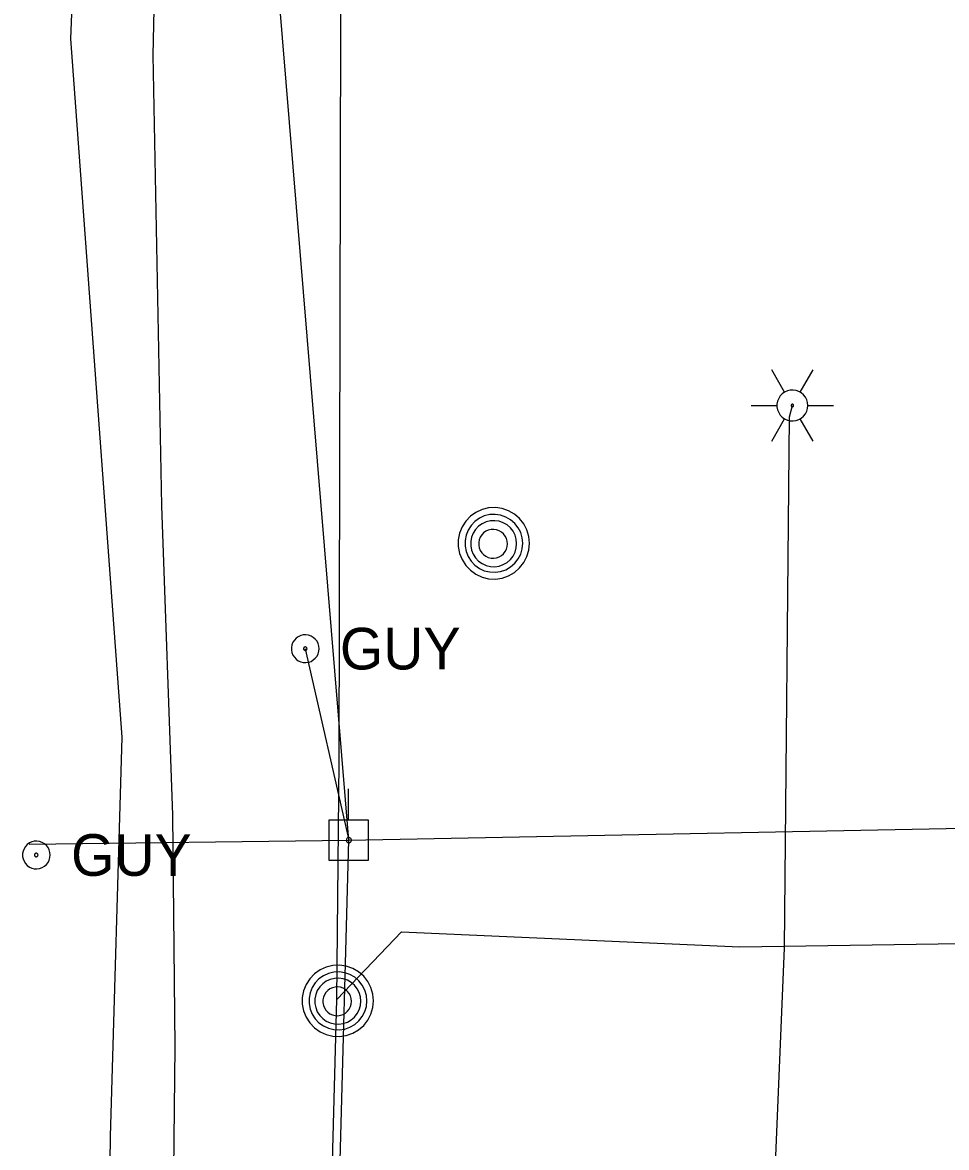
# Model space of a CAD drawing. Extents: x 596028 to 606371, y 330010 to 403088.
# Drawn here: x 602027.4 to 602112.9, y 368441.4 to 368545.3 of the extents above; entities that cross this region are included whole.
import ezdxf

# ---------------------------------------------------------------- set-up
doc = ezdxf.new("R2010")
doc.units = 0
for name, color, linetype in [('E_LTG', 7, 'Continuous'), ('E_UTL_E_UG', 7, 'Continuous'), ('E_UTL_EGuyWire', 7, 'Continuous'), ('E_UTL_EPowerPole', 7, 'Continuous'), ('E_UTL_G_UG', 7, 'Continuous'), ('E_UTL_MH', 7, 'Continuous'), ('E_UTL_Overhead', 7, 'Continuous'), ('E_UTL_T_UG', 7, 'Continuous')]:
    doc.layers.add(name, color=color, linetype=linetype)

msp = doc.modelspace()

# ---------------------------------------------------------------- linework, layer by layer
at = {"layer": 'E_LTG'}
for points in [[(602097.91, 368511.16), (602096.72, 368513.23)], [(602099.34, 368511.16), (602100.53, 368513.23)], [(602100.05, 368509.93), (602100.03, 368510.2), (602099.95, 368510.46), (602099.83, 368510.7), (602099.66, 368510.91), (602099.45, 368511.09), (602099.22, 368511.23), (602098.96, 368511.31), (602098.69, 368511.35), (602098.42, 368511.34), (602098.16, 368511.28), (602097.91, 368511.16), (602097.69, 368511.01), (602097.5, 368510.81), (602097.36, 368510.58), (602097.25, 368510.33), (602097.2, 368510.06), (602097.2, 368509.79), (602097.25, 368509.52), (602097.36, 368509.27), (602097.5, 368509.04), (602097.69, 368508.85), (602097.91, 368508.69), (602098.16, 368508.58), (602098.42, 368508.51), (602098.69, 368508.5), (602098.96, 368508.54), (602099.22, 368508.63), (602099.45, 368508.76), (602099.66, 368508.94), (602099.83, 368509.15), (602099.95, 368509.39), (602100.03, 368509.66), (602100.05, 368509.93)], [(602100.05, 368509.93), (602100.03, 368510.2), (602099.95, 368510.46), (602099.83, 368510.7), (602099.66, 368510.91), (602099.45, 368511.09), (602099.22, 368511.23), (602098.96, 368511.31), (602098.69, 368511.35), (602098.42, 368511.34), (602098.16, 368511.28), (602097.91, 368511.16), (602097.69, 368511.01), (602097.5, 368510.81), (602097.36, 368510.58), (602097.25, 368510.33), (602097.2, 368510.06), (602097.2, 368509.79), (602097.25, 368509.52), (602097.36, 368509.27), (602097.5, 368509.04), (602097.69, 368508.85), (602097.91, 368508.69), (602098.16, 368508.58), (602098.42, 368508.51), (602098.69, 368508.5), (602098.96, 368508.54), (602099.22, 368508.63), (602099.45, 368508.76), (602099.66, 368508.94), (602099.83, 368509.15), (602099.95, 368509.39), (602100.03, 368509.66), (602100.05, 368509.93)], [(602100.05, 368509.93), (602100.03, 368510.2), (602099.95, 368510.46), (602099.83, 368510.7), (602099.66, 368510.91), (602099.45, 368511.09), (602099.22, 368511.23), (602098.96, 368511.31), (602098.69, 368511.35), (602098.42, 368511.34), (602098.16, 368511.28), (602097.91, 368511.16), (602097.69, 368511.01), (602097.5, 368510.81), (602097.36, 368510.58), (602097.25, 368510.33), (602097.2, 368510.06), (602097.2, 368509.79), (602097.25, 368509.52), (602097.36, 368509.27), (602097.5, 368509.04), (602097.69, 368508.85), (602097.91, 368508.69), (602098.16, 368508.58), (602098.42, 368508.51), (602098.69, 368508.5), (602098.96, 368508.54), (602099.22, 368508.63), (602099.45, 368508.76), (602099.66, 368508.94), (602099.83, 368509.15), (602099.95, 368509.39), (602100.03, 368509.66), (602100.05, 368509.93)], [(602094.82, 368509.93), (602097.2, 368509.93)], [(602098.74, 368509.93), (602098.74, 368509.95), (602098.74, 368509.97), (602098.73, 368509.99), (602098.71, 368510.01), (602098.69, 368510.02), (602098.68, 368510.03), (602098.65, 368510.04), (602098.63, 368510.04), (602098.61, 368510.04), (602098.59, 368510.04), (602098.57, 368510.03), (602098.55, 368510.02), (602098.53, 368510), (602098.52, 368509.98), (602098.51, 368509.96), (602098.51, 368509.94), (602098.51, 368509.91), (602098.51, 368509.89), (602098.52, 368509.87), (602098.53, 368509.85), (602098.55, 368509.84), (602098.57, 368509.82), (602098.59, 368509.81), (602098.61, 368509.81), (602098.63, 368509.81), (602098.65, 368509.81), (602098.68, 368509.82), (602098.69, 368509.83), (602098.71, 368509.84), (602098.73, 368509.86), (602098.74, 368509.88), (602098.74, 368509.9), (602098.74, 368509.93)], [(602100.05, 368509.93), (602102.44, 368509.93)], [(602096.72, 368506.63), (602097.91, 368508.69)], [(602100.53, 368506.63), (602099.34, 368508.69)]]:
    msp.add_lwpolyline(points, dxfattribs=at)
at = {"layer": 'E_UTL_E_UG'}
for points in [[(602036.4, 368128.48), (602036.06, 368184.31), (602035.9, 368268.45), (602035.28, 368327.99), (602034.44, 368347.59), (602034.75, 368377.79), (602035.59, 368442.38), (602036.65, 368479.27), (602031.91, 368543.82), (602034.75, 368614.57), (602037.21, 368635.74), (602036.61, 368700.61), (602038.77, 368763.95), (602037.38, 368833.78), (602037.44, 368907.4), (602038.32, 368957.12), (602039.31, 369034.73)], [(602051.83, 368177.97), (602068.77, 368178.91), (602104.94, 368180.11), (602120.47, 368178.71), (602120.23, 368212.78), (602119.65, 368244.52), (602115.82, 368284.06), (602113.38, 368296.56), (602102.86, 368356.74), (602097.49, 368400.22), (602096.43, 368407.67), (602096.43, 368424.31), (602097.91, 368459.79), (602098.36, 368508.89), (602098.63, 368509.93)]]:
    msp.add_lwpolyline(points, dxfattribs=at)
at = {"layer": 'E_UTL_EGuyWire'}
for p in [(602053.59, 368487.45), (602028.05, 368469.39)]:
    msp.add_line(p, (602057.62, 368469.75), dxfattribs=at)
for points in [[(602054.87, 368487.45), (602054.85, 368487.69), (602054.78, 368487.93), (602054.67, 368488.14), (602054.51, 368488.34), (602054.33, 368488.5), (602054.12, 368488.62), (602053.89, 368488.7), (602053.65, 368488.73), (602053.4, 368488.72), (602053.17, 368488.66), (602052.94, 368488.56), (602052.75, 368488.42), (602052.58, 368488.24), (602052.45, 368488.04), (602052.35, 368487.81), (602052.31, 368487.57), (602052.31, 368487.33), (602052.35, 368487.09), (602052.45, 368486.86), (602052.58, 368486.66), (602052.75, 368486.48), (602052.94, 368486.34), (602053.17, 368486.24), (602053.4, 368486.18), (602053.65, 368486.17), (602053.89, 368486.2), (602054.12, 368486.28), (602054.33, 368486.41), (602054.51, 368486.57), (602054.67, 368486.76), (602054.78, 368486.97), (602054.85, 368487.21), (602054.87, 368487.45)], [(602053.75, 368487.45), (602053.74, 368487.48), (602053.73, 368487.51), (602053.72, 368487.54), (602053.7, 368487.56), (602053.68, 368487.58), (602053.65, 368487.6), (602053.62, 368487.61), (602053.59, 368487.61), (602053.56, 368487.61), (602053.53, 368487.6), (602053.51, 368487.59), (602053.48, 368487.57), (602053.46, 368487.55), (602053.44, 368487.52), (602053.43, 368487.5), (602053.43, 368487.47), (602053.43, 368487.44), (602053.43, 368487.41), (602053.44, 368487.38), (602053.46, 368487.35), (602053.48, 368487.33), (602053.51, 368487.31), (602053.53, 368487.3), (602053.56, 368487.29), (602053.59, 368487.29), (602053.62, 368487.3), (602053.65, 368487.31), (602053.68, 368487.32), (602053.7, 368487.34), (602053.72, 368487.36), (602053.73, 368487.39), (602053.74, 368487.42), (602053.75, 368487.45)], [(602030, 368468.39), (602029.98, 368468.63), (602029.91, 368468.86), (602029.8, 368469.08), (602029.65, 368469.27), (602029.46, 368469.43), (602029.25, 368469.55), (602029.02, 368469.63), (602028.78, 368469.67), (602028.53, 368469.66), (602028.3, 368469.6), (602028.08, 368469.5), (602027.88, 368469.35), (602027.71, 368469.18), (602027.58, 368468.97), (602027.49, 368468.75), (602027.44, 368468.51), (602027.44, 368468.26), (602027.49, 368468.02), (602027.58, 368467.8), (602027.71, 368467.59), (602027.88, 368467.42), (602028.08, 368467.27), (602028.3, 368467.17), (602028.53, 368467.11), (602028.78, 368467.1), (602029.02, 368467.14), (602029.25, 368467.22), (602029.46, 368467.34), (602029.65, 368467.5), (602029.8, 368467.69), (602029.91, 368467.91), (602029.98, 368468.14), (602030, 368468.39)], [(602028.88, 368468.39), (602028.87, 368468.42), (602028.87, 368468.44), (602028.85, 368468.47), (602028.83, 368468.5), (602028.81, 368468.52), (602028.78, 368468.53), (602028.75, 368468.54), (602028.72, 368468.55), (602028.69, 368468.54), (602028.66, 368468.54), (602028.64, 368468.52), (602028.61, 368468.51), (602028.59, 368468.48), (602028.57, 368468.46), (602028.56, 368468.43), (602028.56, 368468.4), (602028.56, 368468.37), (602028.56, 368468.34), (602028.57, 368468.31), (602028.59, 368468.29), (602028.61, 368468.26), (602028.64, 368468.25), (602028.66, 368468.23), (602028.69, 368468.23), (602028.72, 368468.22), (602028.75, 368468.23), (602028.78, 368468.24), (602028.81, 368468.25), (602028.83, 368468.27), (602028.85, 368468.3), (602028.87, 368468.33), (602028.87, 368468.35), (602028.88, 368468.39)]]:
    msp.add_lwpolyline(points, dxfattribs=at)
at = {"layer": 'E_UTL_EPowerPole'}
for points in [[(602057.59, 368471.59), (602057.59, 368474.5)], [(602059.43, 368471.59), (602055.75, 368471.59)], [(602055.75, 368471.59), (602055.75, 368467.9)], [(602059.43, 368467.9), (602059.43, 368471.59)], [(602057.86, 368469.75), (602057.86, 368469.8), (602057.84, 368469.84), (602057.82, 368469.88), (602057.8, 368469.92), (602057.76, 368469.95), (602057.72, 368469.97), (602057.68, 368469.98), (602057.63, 368469.99), (602057.59, 368469.99), (602057.54, 368469.98), (602057.5, 368469.96), (602057.47, 368469.93), (602057.44, 368469.9), (602057.41, 368469.86), (602057.39, 368469.82), (602057.39, 368469.77), (602057.39, 368469.73), (602057.39, 368469.68), (602057.41, 368469.64), (602057.44, 368469.6), (602057.47, 368469.57), (602057.5, 368469.55), (602057.54, 368469.53), (602057.59, 368469.52), (602057.63, 368469.51), (602057.68, 368469.52), (602057.72, 368469.54), (602057.76, 368469.56), (602057.8, 368469.59), (602057.82, 368469.62), (602057.84, 368469.66), (602057.86, 368469.71), (602057.86, 368469.75)], [(602055.75, 368467.9), (602059.43, 368467.9)]]:
    msp.add_lwpolyline(points, dxfattribs=at)
at = {"layer": 'E_UTL_G_UG'}
msp.add_lwpolyline([(602038.62, 368144.1), (602037.43, 368146.16), (602036.17, 368148.99), (602037.69, 368183.72), (602038.58, 368226.28), (602038.77, 368256.42), (602039.18, 368272.97), (602039.09, 368287.15), (602039.36, 368292.01), (602039.42, 368304.58), (602040.29, 368328.1), (602040.63, 368347.43), (602040.79, 368356.26), (602041.08, 368382.58), (602041.26, 368422.12), (602041.55, 368450.67), (602041.34, 368472.06), (602040.31, 368500.65), (602039.52, 368542.31), (602040.38, 368581.78)], dxfattribs=at)
at = {"layer": 'E_UTL_MH'}
for points in [[(602074.31, 368497.19), (602074.25, 368497.82), (602074.08, 368498.42), (602073.79, 368498.98), (602073.4, 368499.47), (602072.93, 368499.88), (602072.38, 368500.19), (602071.79, 368500.4), (602071.17, 368500.49), (602070.54, 368500.46), (602069.93, 368500.31), (602069.36, 368500.05), (602068.85, 368499.69), (602068.42, 368499.23), (602068.08, 368498.7), (602067.85, 368498.12), (602067.73, 368497.5), (602067.73, 368496.88), (602067.85, 368496.26), (602068.08, 368495.68), (602068.42, 368495.15), (602068.85, 368494.7), (602069.36, 368494.33), (602069.93, 368494.07), (602070.54, 368493.92), (602071.17, 368493.89), (602071.79, 368493.98), (602072.38, 368494.19), (602072.93, 368494.5), (602073.4, 368494.91), (602073.79, 368495.41), (602074.08, 368495.96), (602074.25, 368496.57), (602074.31, 368497.19)], [(602073.7, 368497.19), (602073.65, 368497.69), (602073.51, 368498.18), (602073.27, 368498.63), (602072.96, 368499.03), (602072.57, 368499.37), (602072.13, 368499.62), (602071.65, 368499.79), (602071.15, 368499.86), (602070.64, 368499.84), (602070.14, 368499.72), (602069.68, 368499.5), (602069.27, 368499.21), (602068.92, 368498.84), (602068.64, 368498.41), (602068.45, 368497.94), (602068.36, 368497.44), (602068.36, 368496.93), (602068.45, 368496.43), (602068.64, 368495.96), (602068.92, 368495.53), (602069.27, 368495.16), (602069.68, 368494.87), (602070.14, 368494.66), (602070.64, 368494.54), (602071.15, 368494.51), (602071.65, 368494.59), (602072.13, 368494.75), (602072.57, 368495.01), (602072.96, 368495.34), (602073.27, 368495.74), (602073.51, 368496.19), (602073.65, 368496.68), (602073.7, 368497.19)], [(602073.13, 368497.16), (602073.1, 368497.56), (602072.98, 368497.95), (602072.8, 368498.31), (602072.55, 368498.63), (602072.24, 368498.89), (602071.89, 368499.09), (602071.51, 368499.23), (602071.11, 368499.28), (602070.7, 368499.27), (602070.31, 368499.17), (602069.94, 368499), (602069.61, 368498.77), (602069.33, 368498.47), (602069.11, 368498.13), (602068.96, 368497.76), (602068.89, 368497.36), (602068.89, 368496.96), (602068.96, 368496.56), (602069.11, 368496.18), (602069.33, 368495.84), (602069.61, 368495.55), (602069.94, 368495.31), (602070.31, 368495.15), (602070.7, 368495.05), (602071.11, 368495.03), (602071.51, 368495.09), (602071.89, 368495.22), (602072.24, 368495.42), (602072.55, 368495.69), (602072.8, 368496.01), (602072.98, 368496.37), (602073.1, 368496.76), (602073.13, 368497.16)], [(602072.28, 368497.14), (602072.25, 368497.39), (602072.18, 368497.64), (602072.07, 368497.86), (602071.91, 368498.06), (602071.72, 368498.23), (602071.5, 368498.35), (602071.26, 368498.44), (602071.01, 368498.47), (602070.76, 368498.46), (602070.51, 368498.4), (602070.28, 368498.3), (602070.07, 368498.15), (602069.9, 368497.97), (602069.76, 368497.75), (602069.67, 368497.52), (602069.62, 368497.27), (602069.62, 368497.02), (602069.67, 368496.77), (602069.76, 368496.53), (602069.9, 368496.32), (602070.07, 368496.14), (602070.28, 368495.99), (602070.51, 368495.88), (602070.76, 368495.82), (602071.01, 368495.81), (602071.26, 368495.85), (602071.5, 368495.93), (602071.72, 368496.06), (602071.91, 368496.22), (602072.07, 368496.42), (602072.18, 368496.65), (602072.25, 368496.89), (602072.28, 368497.14)], [(602059.9, 368454.91), (602059.84, 368455.53), (602059.66, 368456.14), (602059.38, 368456.69), (602058.99, 368457.19), (602058.51, 368457.6), (602057.97, 368457.91), (602057.38, 368458.12), (602056.76, 368458.21), (602056.13, 368458.18), (602055.52, 368458.03), (602054.95, 368457.77), (602054.44, 368457.4), (602054.01, 368456.95), (602053.67, 368456.42), (602053.43, 368455.84), (602053.31, 368455.22), (602053.31, 368454.6), (602053.43, 368453.98), (602053.67, 368453.4), (602054.01, 368452.87), (602054.44, 368452.42), (602054.95, 368452.05), (602055.52, 368451.79), (602056.13, 368451.64), (602056.76, 368451.61), (602057.38, 368451.7), (602057.97, 368451.91), (602058.51, 368452.22), (602058.99, 368452.63), (602059.38, 368453.13), (602059.66, 368453.68), (602059.84, 368454.29), (602059.9, 368454.91)], [(602059.28, 368454.91), (602059.24, 368455.41), (602059.09, 368455.9), (602058.86, 368456.35), (602058.54, 368456.75), (602058.16, 368457.09), (602057.72, 368457.34), (602057.24, 368457.51), (602056.73, 368457.58), (602056.23, 368457.56), (602055.73, 368457.44), (602055.27, 368457.22), (602054.85, 368456.93), (602054.5, 368456.56), (602054.23, 368456.13), (602054.04, 368455.66), (602053.94, 368455.16), (602053.94, 368454.65), (602054.04, 368454.15), (602054.23, 368453.68), (602054.5, 368453.25), (602054.85, 368452.88), (602055.27, 368452.59), (602055.73, 368452.38), (602056.23, 368452.26), (602056.73, 368452.23), (602057.24, 368452.3), (602057.72, 368452.47), (602058.16, 368452.73), (602058.54, 368453.06), (602058.86, 368453.46), (602059.09, 368453.91), (602059.24, 368454.4), (602059.28, 368454.91)], [(602058.72, 368454.88), (602058.68, 368455.28), (602058.57, 368455.67), (602058.38, 368456.03), (602058.13, 368456.35), (602057.83, 368456.61), (602057.48, 368456.81), (602057.09, 368456.95), (602056.69, 368457), (602056.29, 368456.98), (602055.9, 368456.89), (602055.53, 368456.72), (602055.2, 368456.49), (602054.92, 368456.19), (602054.7, 368455.85), (602054.55, 368455.48), (602054.47, 368455.08), (602054.47, 368454.67), (602054.55, 368454.28), (602054.7, 368453.9), (602054.92, 368453.56), (602055.2, 368453.27), (602055.53, 368453.03), (602055.9, 368452.87), (602056.29, 368452.77), (602056.69, 368452.75), (602057.09, 368452.81), (602057.48, 368452.94), (602057.83, 368453.14), (602058.13, 368453.41), (602058.38, 368453.73), (602058.57, 368454.09), (602058.68, 368454.47), (602058.72, 368454.88)], [(602057.87, 368454.86), (602057.84, 368455.11), (602057.77, 368455.36), (602057.65, 368455.58), (602057.5, 368455.78), (602057.31, 368455.95), (602057.09, 368456.07), (602056.85, 368456.16), (602056.6, 368456.19), (602056.34, 368456.18), (602056.1, 368456.12), (602055.87, 368456.02), (602055.66, 368455.87), (602055.49, 368455.69), (602055.35, 368455.47), (602055.26, 368455.24), (602055.21, 368454.99), (602055.21, 368454.74), (602055.26, 368454.49), (602055.35, 368454.25), (602055.49, 368454.04), (602055.66, 368453.86), (602055.87, 368453.71), (602056.1, 368453.6), (602056.34, 368453.54), (602056.6, 368453.53), (602056.85, 368453.57), (602057.09, 368453.65), (602057.31, 368453.78), (602057.5, 368453.94), (602057.65, 368454.14), (602057.77, 368454.37), (602057.84, 368454.61), (602057.87, 368454.86)]]:
    msp.add_lwpolyline(points, dxfattribs=at)
at = {"layer": 'E_UTL_Overhead'}
for points in [[(602046.65, 367600.38), (602051.29, 367697.52), (602053.8, 367901.24), (602051.89, 368080.89), (602055.16, 368276.21), (602053.08, 368301.06), (602057.62, 368469.75), (602045.39, 368617.17), (602046.06, 368815.09), (602047.67, 369060.69), (602047.72, 369211.87), (602048.36, 369250.01), (602048.54, 369288.25), (602049.4, 369442.5), (602049.76, 369613.32), (602051.08, 369789.61), (602050.68, 369965.17), (602051.62, 370141.89), (602052.51, 370286.68), (602048.38, 370407.21)], [(602057.62, 368469.75), (602196.5, 368472.47)]]:
    msp.add_lwpolyline(points, dxfattribs=at)
at = {"layer": 'E_UTL_T_UG'}
for points in [[(602051.34, 368009.14), (602051.89, 368080.89), (602055.36, 368086.98), (602053.17, 368186.65), (602052.96, 368247.29), (602057.14, 368287.65), (602056.92, 368311.6), (602057.26, 368326.5), (602055.41, 368414.65), (602056.51, 368455.04), (602056.73, 368477.07), (602056.88, 368545.29), (602056.27, 368673.81), (602055.65, 368695.47), (602057.54, 368813.47), (602059, 368959.42), (602058.48, 369087.55)], [(602056.51, 368455.04), (602062.48, 368461.29), (602093.77, 368459.91), (602150.82, 368460.75), (602174.53, 368458.8)]]:
    msp.add_lwpolyline(points, dxfattribs=at)

# ---------------------------------------------------------------- texts
at = {"layer": 'E_UTL_EGuyWire'}
for p in [(602056.79, 368485.53), (602031.93, 368466.46)]:
    msp.add_text('GUY', height=3.85, dxfattribs=at).set_placement(p)

doc.saveas('drawing.dxf')
